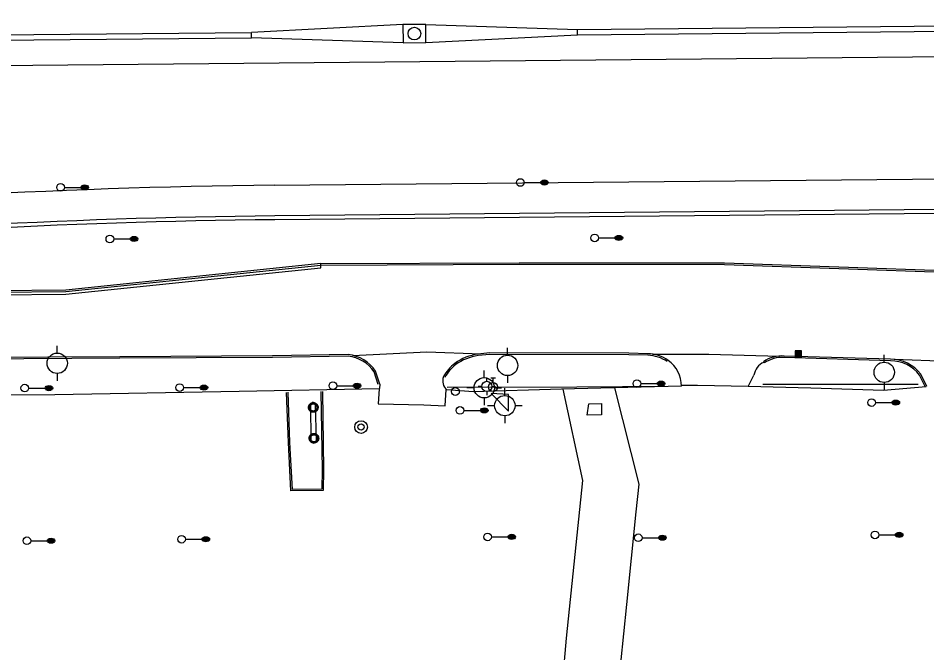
# Model space of a CAD drawing. Extents: x 2145380 to 2157287, y 139568 to 149130.
# Drawn here: x 2146552.5 to 2146909.1, y 142811.3 to 143060.4 of the extents above; entities that cross this region are included whole.
import ezdxf

# ---------------------------------------------------------------- set-up
doc = ezdxf.new("R2010")
doc.units = 0
for name, color, linetype in [('Default', 7, 'Continuous'), ('PR_PREVIOUSLY CONSTRUCTED', 7, 'Continuous'), ('TOPO_Asphalt', 7, 'Continuous'), ('TOPO_Concrete', 7, 'Continuous'), ('TOPO_Curb Back', 7, 'Continuous'), ('TOPO_Guardrail', 7, 'Continuous'), ('TOPO_Light Pole', 7, 'Continuous'), ('TOPO_Misc', 7, 'Continuous'), ('TOPO_Power Pole', 7, 'Continuous'), ('TOPO_San Manhole', 7, 'Continuous'), ('TOPO_Sign', 7, 'Continuous'), ('TOPO_Wall Freestanding', 7, 'Continuous'), ('TOPO_Water Fire Hydrant', 7, 'Continuous'), ('TOPO_Water Meter', 7, 'Continuous'), ('TOPO_Water Valve', 7, 'Continuous')]:
    doc.layers.add(name, color=color, linetype=linetype)

# ---------------------------------------------------------------- blocks, each defined once
blk = doc.blocks.new('LP')
at = {"layer": 'TOPO_Light Pole'}
blk.add_line((3.81, 0), (20.32, 0), dxfattribs=at)
for points in [[(20.32, 0), (27.94, 0)], [(20.32, 0), (23.5, 0)], [(20.83, 1.27), (27.43, 1.27)], [(20.83, 1.27), (23.5, 1.27)], [(23.71, 1.27), (27.43, 1.27)], [(23.71, 0), (27.94, 0)], [(20.83, -1.27), (27.43, -1.27)], [(20.83, -1.27), (23.5, -1.27)], [(23.71, -1.27), (27.43, -1.27)]]:
    blk.add_lwpolyline(points, dxfattribs=at)
blk.add_circle((0, 0), 3.81, dxfattribs=at)
blk.add_ellipse((24.13, 0), major_axis=(3.81, 0), ratio=0.666667, dxfattribs=at)
blk = doc.blocks.new('FIRHYD')
at = {"layer": 'TOPO_Water Fire Hydrant'}
for p, q in [((-0.02, 10.16), (-0.03, 17.34)), ((10.16, 0.02), (17.34, 0.03)), ((-10.16, -0.02), (-17.34, -0.03)), ((0.02, -10.16), (0.03, -17.34))]:
    blk.add_line(p, q, dxfattribs=at)
blk.add_circle((0, 0), 10.16, dxfattribs=at)
blk = doc.blocks.new('CB')
at = {"layer": 'TOPO_Misc'}
for p, q in [((-3.08, 2.99), (3.24, 2.99)), ((-3.08, 2.68), (3.24, 2.68)), ((-3.08, 2.36), (3.24, 2.36)), ((-3.08, 2.05), (3.24, 2.05)), ((-3.08, 1.73), (3.24, 1.73)), ((-3.08, 1.4), (3.24, 1.4)), ((-3.08, 1.1), (3.24, 1.1)), ((-3.08, 0.77), (3.24, 0.77)), ((-3.08, 0.46), (3.24, 0.46)), ((-3.08, 0.14), (3.24, 0.14)), ((-3.08, -0.17), (3.24, -0.17)), ((-3.08, -0.48), (3.24, -0.48)), ((-3.08, -0.8), (3.24, -0.8)), ((-3.08, -1.11), (3.26, -1.11)), ((-3.08, -1.43), (3.26, -1.43)), ((-3.08, -1.75), (3.26, -1.75)), ((-3.08, -2.07), (3.26, -2.07)), ((-3.08, -2.39), (3.26, -2.39)), ((-3.08, -2.7), (3.26, -2.7)), ((-3.08, -3.02), (3.26, -3.02))]:
    blk.add_line(p, q, dxfattribs=at)
blk.add_lwpolyline([(3.26, -3.29), (3.24, 3.05), (-3.09, 3.04), (-3.08, -3.3), (3.26, -3.29)], dxfattribs=at)
blk = doc.blocks.new('POWPOL')
at = {"layer": 'TOPO_Power Pole'}
for p, q in [((0, 10.16), (0, 17.34)), ((0, -10.16), (0, -17.34))]:
    blk.add_line(p, q, dxfattribs=at)
blk.add_circle((0, 0), 10.16, dxfattribs=at)
blk = doc.blocks.new('WTRMTR')
at = {"layer": 'Default'}
blk.add_circle((0, 0), 3.89, dxfattribs=at)
blk = doc.blocks.new('WATVAL')
at = {"layer": 'Default'}
for p, q in [((-2.25, 9), (2.25, 9)), ((0, 4.5), (0, 9))]:
    blk.add_line(p, q, dxfattribs=at)
blk.add_circle((0, 0), 4.5, dxfattribs=at)
blk = doc.blocks.new('EXMHSS')
at = {"layer": 'Default'}
for radius in [6.3, 3.13]:
    blk.add_circle((0, 0), radius, dxfattribs=at)

msp = doc.modelspace()

# ---------------------------------------------------------------- linework, layer by layer
at = {"layer": 'PR_PREVIOUSLY CONSTRUCTED'}
for p, q in [((2146703.45, 143057.88), (2146643.98, 143054.79)), ((2146712.45, 143057.96), (2146703.45, 143057.88)), ((2146703.45, 143057.88), (2146703.52, 143050.71)), ((2146712.52, 143050.8), (2146712.45, 143057.96)), ((2146712.45, 143057.96), (2146771.97, 143056.01)), ((2146771.97, 143056.01), (2147234.91, 143060.39)), ((2146771.99, 143053.88), (2147234.93, 143058.27)), ((2145902.25, 143047.76), (2146643.98, 143054.79)), ((2146644, 143052.67), (2146643.98, 143054.79)), ((2146771.99, 143053.88), (2146771.97, 143056.01)), ((2145902.27, 143045.64), (2146644, 143052.67)), ((2146054.19, 143037.14), (2147732.71, 143053.05)), ((2146703.52, 143050.71), (2146644, 143052.67)), ((2146703.52, 143050.71), (2146712.52, 143050.8)), ((2146712.52, 143050.8), (2146771.99, 143053.88)), ((2146653.08, 142994.81), (2148008.49, 143007.66)), ((2146671.22, 142964.06), (2146571.12, 142953.7)), ((2146671.22, 142963.39), (2146571.16, 142953.03)), ((2146571.21, 142952.04), (2146671.22, 142962.39)), ((2146671.22, 142962.39), (2146671.22, 142964.06)), ((2146571.12, 142953.7), (2146418.5, 142952.25)), ((2146571.16, 142953.03), (2146418.5, 142951.59)), ((2146418.51, 142950.59), (2146571.21, 142952.04))]:
    msp.add_line(p, q, dxfattribs=at)
for points in [[(2148008.6, 142995.66), (2147788.63, 142993.58), (2147488.58, 142996.73), (2147268.56, 142994.65), (2146968.63, 142985.8), (2146955.12, 142985.68), (2146653.19, 142982.81)], [(2147265.03, 142993.04), (2146968.66, 142984.3), (2146955.13, 142984.18), (2146653.2, 142981.31)]]:
    msp.add_lwpolyline(points, dxfattribs=at)
msp.add_circle((2146707.99, 143054.34), 2.5, dxfattribs=at)
for radius, end in [(2638.97, 96.2165), (2626.97, 95.96903), (2625.47, 95.96889)]:
    msp.add_arc((2146678.09, 140355.96), radius, 90.54316, end, dxfattribs=at)
at = {"layer": 'TOPO_Asphalt'}
for p, q in [((2146947.37, 142924.52), (2146896.22, 142926.49)), ((2146694.36, 142916.8), (2146694.25, 142915.09))]:
    msp.add_line(p, q, dxfattribs=at)
for points in [[(2146683.86, 142928.03), (2146712.83, 142929.5), (2146734.16, 142928.69)], [(2146801.45, 142928.53), (2146823.49, 142928.59), (2146851.24, 142927.8)], [(2146908.83, 142915.77), (2146892.11, 142914.23), (2146863.64, 142915.14), (2146838.97, 142915.92), (2146841.24, 142920.33)], [(2146694.11, 142914.88), (2146693.73, 142909.01), (2146711.69, 142908.72), (2146720.04, 142908.25), (2146720.44, 142914.7)], [(2146812.83, 142916), (2146781.17, 142915.15), (2146765.7, 142914.82), (2146730.98, 142913.74), (2146720.66, 142914.5)], [(2146838.97, 142915.92), (2146819.08, 142916.22), (2146812.83, 142916.19)]]:
    msp.add_lwpolyline(points, dxfattribs=at)
for centre, radius, start, end in [((2146800.42, 142915.95), 12.42, 0.212, 54.8513), ((2146847.58, 142919.39), 6.41, 112.163, 171.5906), ((2146723.83, 142918.03), 4.75, 159.1798, 228.066)]:
    msp.add_arc(centre, radius, start, end, dxfattribs=at)
at = {"layer": 'TOPO_Concrete'}
for points in [[(2146766.19, 142914.82), (2146773.9, 142879.01), (2146767.55, 142817.11), (2146764.66, 142784.17), (2146775.28, 142784.39), (2146786.63, 142784.29), (2146791.35, 142830.34), (2146794.98, 142866.71), (2146796.17, 142877.53), (2146786.66, 142915.29)], [(2146744.88, 142906.2), (2146744.88, 142912.75), (2146738.14, 142913.1), (2146744.88, 142906.2)]]:
    msp.add_lwpolyline(points, dxfattribs=at)
at = {"layer": 'TOPO_Curb Back'}
for points in [[(2147302.2, 142947.89), (2147268.65, 142949.31), (2147196.44, 142951.96), (2147104.86, 142955.1), (2147007.45, 142958.52), (2146919.46, 142961.11), (2146829.72, 142964.19), (2146749.05, 142964.32), (2146671.05, 142963.99)], [(2147302.21, 142947.29), (2147268.63, 142948.71), (2147196.42, 142951.36), (2147104.83, 142954.5), (2147007.43, 142957.92), (2146919.44, 142960.51), (2146829.71, 142963.59), (2146749.05, 142963.72), (2146671.37, 142963.39)], [(2146682.01, 142928.36), (2146652.29, 142927.88), (2146592.42, 142927.53), (2146535.75, 142927.19)], [(2146681.98, 142927.76), (2146652.29, 142927.28), (2146592.42, 142926.93), (2146535.76, 142926.59)], [(2146799.65, 142928.7), (2146792.09, 142928.93), (2146737.55, 142929.02), (2146732.91, 142928.57)], [(2146799.63, 142928.1), (2146792.08, 142928.33), (2146737.58, 142928.42), (2146732.98, 142927.98)], [(2146894.88, 142925.96), (2146853.07, 142927.22)], [(2146894.89, 142926.56), (2146853.1, 142927.82)], [(2146693.79, 142916.62), (2146692.19, 142921.62)], [(2146694.36, 142916.8), (2146692.73, 142921.89)], [(2146908.56, 142915.64), (2146906.24, 142920.34)], [(2146909.1, 142915.9), (2146906.75, 142920.66)], [(2146671.89, 142913.92), (2146672.31, 142883.1), (2146672.21, 142875), (2146659.5, 142874.87), (2146658.52, 142893.82), (2146657.78, 142913.54)], [(2146671.29, 142913.91), (2146671.71, 142883.1), (2146671.62, 142875.59), (2146660.07, 142875.47), (2146659.12, 142893.85), (2146658.38, 142913.57)]]:
    msp.add_lwpolyline(points, dxfattribs=at)
for centre, radius, start, end in [((2146680.37, 142913.5), 14.35, 34.4879, 83.5345), ((2146680.37, 142913.5), 14.95, 34.1447, 83.6844), ((2146735.68, 142908.51), 20.25, 97.859, 125.8081), ((2146735.68, 142908.51), 19.65, 97.895, 125.7734), ((2146799.19, 142913.95), 14.16, 55.4427, 88.2147), ((2146799.19, 142913.95), 14.76, 55.4427, 88.2154), ((2146852.26, 142915.03), 12.82, 86.2348, 124.5581), ((2146852.26, 142915.03), 12.22, 86.1853, 124.5581), ((2146894.78, 142911.44), 14.51, 37.8344, 89.6001), ((2146894.78, 142911.44), 15.11, 37.6012, 89.5735), ((2146734.41, 142911.43), 17.16, 128.0732, 151.0949), ((2146734.41, 142911.43), 16.56, 128.1142, 151.0949)]:
    msp.add_arc(centre, radius, start, end, dxfattribs=at)
at = {"layer": 'TOPO_Guardrail'}
msp.add_line((2146844.73, 142916.75), (2146905.68, 142916.8), dxfattribs=at)
for points in [[(2146694.25, 142914.88), (2146639.14, 142913.87), (2146566.82, 142912.64), (2146533.83, 142912.48)], [(2146720.83, 142915.54), (2146771.79, 142915.68), (2146807.58, 142916.05)]]:
    msp.add_lwpolyline(points, dxfattribs=at)
at = {"layer": 'TOPO_Power Pole'}
for points in [[(2146666.41, 142907.63), (2146666.42, 142907.76), (2146666.44, 142907.89), (2146666.46, 142908.02), (2146666.5, 142908.15), (2146666.53, 142908.28), (2146666.58, 142908.4), (2146666.64, 142908.52), (2146666.71, 142908.64), (2146666.79, 142908.74), (2146666.87, 142908.85), (2146666.95, 142908.94), (2146667.05, 142909.04), (2146667.15, 142909.12), (2146667.26, 142909.2), (2146667.38, 142909.27), (2146667.5, 142909.32), (2146667.61, 142909.38), (2146667.74, 142909.42), (2146667.87, 142909.46), (2146668, 142909.48), (2146668.14, 142909.5), (2146668.27, 142909.5), (2146668.39, 142909.5), (2146668.52, 142909.49), (2146668.65, 142909.47), (2146668.78, 142909.44), (2146668.91, 142909.4), (2146669.03, 142909.34), (2146669.15, 142909.29), (2146669.27, 142909.23), (2146669.38, 142909.16), (2146669.48, 142909.08), (2146669.58, 142908.99), (2146669.67, 142908.89), (2146669.76, 142908.79), (2146669.84, 142908.68), (2146669.91, 142908.57), (2146669.97, 142908.45), (2146670.02, 142908.33), (2146670.07, 142908.2), (2146670.1, 142908.08), (2146670.14, 142907.95), (2146670.15, 142907.82), (2146670.16, 142907.68), (2146670.16, 142907.56), (2146670.15, 142907.43), (2146670.13, 142907.29), (2146670.1, 142907.16), (2146670.06, 142907.04), (2146670.02, 142906.91), (2146669.96, 142906.8), (2146669.9, 142906.68), (2146669.83, 142906.57), (2146669.75, 142906.46), (2146669.66, 142906.36), (2146669.56, 142906.26), (2146669.47, 142906.18), (2146669.36, 142906.1), (2146669.25, 142906.03), (2146669.13, 142905.96), (2146669.01, 142905.91), (2146668.89, 142905.86), (2146668.76, 142905.82), (2146668.63, 142905.79), (2146668.5, 142905.77), (2146668.37, 142905.76), (2146668.25, 142905.76), (2146668.11, 142905.77), (2146667.98, 142905.79), (2146667.85, 142905.82), (2146667.73, 142905.85), (2146667.6, 142905.9), (2146667.48, 142905.95), (2146667.36, 142906.01), (2146667.25, 142906.08), (2146667.14, 142906.16), (2146667.04, 142906.24), (2146666.94, 142906.34), (2146666.85, 142906.43), (2146666.77, 142906.54), (2146666.7, 142906.65), (2146666.63, 142906.76), (2146666.58, 142906.89), (2146666.52, 142907.01), (2146666.49, 142907.14), (2146666.46, 142907.26), (2146666.44, 142907.39), (2146666.42, 142907.52), (2146666.41, 142907.63)], [(2146666.88, 142907.63), (2146666.89, 142907.74), (2146666.9, 142907.86), (2146666.93, 142907.97), (2146666.96, 142908.08), (2146667, 142908.19), (2146667.05, 142908.29), (2146667.11, 142908.39), (2146667.18, 142908.48), (2146667.25, 142908.57), (2146667.33, 142908.65), (2146667.42, 142908.73), (2146667.51, 142908.8), (2146667.61, 142908.85), (2146667.71, 142908.91), (2146667.81, 142908.95), (2146667.92, 142908.99), (2146668.04, 142909.01), (2146668.15, 142909.03), (2146668.27, 142909.03), (2146668.38, 142909.03), (2146668.49, 142909.02), (2146668.6, 142909), (2146668.71, 142908.97), (2146668.82, 142908.93), (2146668.93, 142908.89), (2146669.02, 142908.83), (2146669.12, 142908.76), (2146669.21, 142908.69), (2146669.29, 142908.61), (2146669.37, 142908.53), (2146669.44, 142908.43), (2146669.5, 142908.34), (2146669.55, 142908.23), (2146669.6, 142908.13), (2146669.64, 142908.02), (2146669.67, 142907.91), (2146669.68, 142907.79), (2146669.69, 142907.68), (2146669.69, 142907.57), (2146669.68, 142907.46), (2146669.66, 142907.35), (2146669.64, 142907.24), (2146669.59, 142907.13), (2146669.55, 142907.02), (2146669.5, 142906.92), (2146669.43, 142906.83), (2146669.37, 142906.73), (2146669.29, 142906.65), (2146669.2, 142906.57), (2146669.11, 142906.5), (2146669.01, 142906.44), (2146668.92, 142906.38), (2146668.81, 142906.33), (2146668.71, 142906.29), (2146668.59, 142906.26), (2146668.48, 142906.24), (2146668.36, 142906.23), (2146668.26, 142906.23), (2146668.14, 142906.24), (2146668.03, 142906.25), (2146667.91, 142906.28), (2146667.8, 142906.31), (2146667.7, 142906.36), (2146667.6, 142906.41), (2146667.5, 142906.48), (2146667.41, 142906.54), (2146667.32, 142906.61), (2146667.24, 142906.7), (2146667.17, 142906.79), (2146667.1, 142906.89), (2146667.05, 142906.98), (2146667, 142907.08), (2146666.95, 142907.19), (2146666.93, 142907.3), (2146666.9, 142907.41), (2146666.89, 142907.53), (2146666.88, 142907.63)], [(2146666.67, 142895.54), (2146666.68, 142895.68), (2146666.69, 142895.81), (2146666.71, 142895.93), (2146666.75, 142896.06), (2146666.79, 142896.19), (2146666.84, 142896.31), (2146666.9, 142896.43), (2146666.96, 142896.55), (2146667.04, 142896.66), (2146667.12, 142896.76), (2146667.21, 142896.86), (2146667.31, 142896.95), (2146667.41, 142897.03), (2146667.52, 142897.11), (2146667.63, 142897.18), (2146667.75, 142897.24), (2146667.87, 142897.29), (2146667.99, 142897.33), (2146668.13, 142897.37), (2146668.26, 142897.39), (2146668.39, 142897.41), (2146668.52, 142897.41), (2146668.65, 142897.41), (2146668.78, 142897.4), (2146668.91, 142897.38), (2146669.03, 142897.35), (2146669.17, 142897.31), (2146669.28, 142897.26), (2146669.41, 142897.21), (2146669.53, 142897.14), (2146669.63, 142897.07), (2146669.74, 142896.99), (2146669.83, 142896.9), (2146669.93, 142896.8), (2146670.02, 142896.7), (2146670.09, 142896.59), (2146670.16, 142896.48), (2146670.23, 142896.37), (2146670.28, 142896.24), (2146670.33, 142896.12), (2146670.36, 142895.99), (2146670.39, 142895.86), (2146670.4, 142895.73), (2146670.41, 142895.59), (2146670.41, 142895.47), (2146670.4, 142895.34), (2146670.38, 142895.21), (2146670.35, 142895.08), (2146670.32, 142894.95), (2146670.27, 142894.83), (2146670.21, 142894.71), (2146670.16, 142894.59), (2146670.08, 142894.48), (2146670, 142894.37), (2146669.91, 142894.27), (2146669.82, 142894.18), (2146669.72, 142894.09), (2146669.61, 142894.01), (2146669.5, 142893.94), (2146669.39, 142893.88), (2146669.27, 142893.82), (2146669.14, 142893.77), (2146669.01, 142893.74), (2146668.89, 142893.71), (2146668.76, 142893.69), (2146668.63, 142893.68), (2146668.5, 142893.68), (2146668.37, 142893.69), (2146668.24, 142893.7), (2146668.1, 142893.73), (2146667.98, 142893.76), (2146667.86, 142893.81), (2146667.73, 142893.86), (2146667.61, 142893.93), (2146667.5, 142893.99), (2146667.39, 142894.07), (2146667.29, 142894.15), (2146667.2, 142894.25), (2146667.11, 142894.34), (2146667.03, 142894.45), (2146666.95, 142894.56), (2146666.89, 142894.67), (2146666.83, 142894.8), (2146666.78, 142894.92), (2146666.74, 142895.05), (2146666.71, 142895.17), (2146666.69, 142895.3), (2146666.68, 142895.44), (2146666.67, 142895.54)], [(2146667.14, 142895.54), (2146667.14, 142895.65), (2146667.16, 142895.77), (2146667.18, 142895.88), (2146667.22, 142895.99), (2146667.26, 142896.1), (2146667.31, 142896.2), (2146667.37, 142896.3), (2146667.43, 142896.39), (2146667.5, 142896.48), (2146667.58, 142896.56), (2146667.67, 142896.64), (2146667.77, 142896.71), (2146667.86, 142896.77), (2146667.97, 142896.82), (2146668.07, 142896.86), (2146668.18, 142896.9), (2146668.29, 142896.92), (2146668.4, 142896.94), (2146668.52, 142896.94), (2146668.63, 142896.94), (2146668.74, 142896.94), (2146668.86, 142896.91), (2146668.97, 142896.88), (2146669.07, 142896.84), (2146669.18, 142896.8), (2146669.28, 142896.74), (2146669.37, 142896.67), (2146669.47, 142896.6), (2146669.55, 142896.53), (2146669.62, 142896.44), (2146669.69, 142896.34), (2146669.75, 142896.25), (2146669.81, 142896.14), (2146669.86, 142896.04), (2146669.89, 142895.93), (2146669.92, 142895.82), (2146669.93, 142895.71), (2146669.94, 142895.59), (2146669.94, 142895.49), (2146669.93, 142895.38), (2146669.91, 142895.26), (2146669.89, 142895.15), (2146669.85, 142895.04), (2146669.8, 142894.94), (2146669.75, 142894.84), (2146669.69, 142894.74), (2146669.62, 142894.64), (2146669.54, 142894.56), (2146669.46, 142894.48), (2146669.37, 142894.41), (2146669.27, 142894.35), (2146669.18, 142894.29), (2146669.06, 142894.24), (2146668.96, 142894.2), (2146668.84, 142894.18), (2146668.73, 142894.15), (2146668.62, 142894.14), (2146668.52, 142894.14), (2146668.4, 142894.15), (2146668.29, 142894.17), (2146668.17, 142894.19), (2146668.06, 142894.23), (2146667.96, 142894.27), (2146667.86, 142894.32), (2146667.76, 142894.39), (2146667.67, 142894.45), (2146667.58, 142894.53), (2146667.5, 142894.61), (2146667.42, 142894.7), (2146667.36, 142894.8), (2146667.31, 142894.89), (2146667.26, 142894.99), (2146667.21, 142895.1), (2146667.18, 142895.22), (2146667.16, 142895.33), (2146667.14, 142895.44), (2146667.14, 142895.54)]]:
    msp.add_lwpolyline(points, dxfattribs=at)
at = {"layer": 'TOPO_Sign'}
for p, q in [((2146667.41, 142894.44), (2146667.34, 142908.85)), ((2146669.04, 142908.99), (2146669.48, 142894.45))]:
    msp.add_line(p, q, dxfattribs=at)
for centre, radius, start, end in [((2146668.21, 142908.73), 0.879, 17.6083, 171.5396), ((2146668.44, 142894.73), 1.07, 195.629, 345.2077)]:
    msp.add_arc(centre, radius, start, end, dxfattribs=at)
at = {"layer": 'TOPO_Wall Freestanding'}
msp.add_lwpolyline([(2146781.42, 142904.78), (2146775.73, 142904.62), (2146776.42, 142909.12), (2146781.46, 142909.17)], close=True, dxfattribs=at)

# ---------------------------------------------------------------- block references
at = {"layer": 'TOPO_Light Pole', "xscale": 0.39370000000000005, "yscale": 0.3937000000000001}
for p in [(2146749.5, 142995.91), (2146569.09, 142994), (2146778.72, 142974.15), (2146588.44, 142973.75), (2146795.31, 142916.98), (2146555.04, 142915.22), (2146615.85, 142915.43), (2146675.97, 142916.17), (2146725.87, 142906.46), (2146887.43, 142909.55), (2146736.68, 142856.85), (2146795.83, 142856.49), (2146888.75, 142857.63), (2146555.88, 142855.33), (2146616.61, 142855.9)]:
    msp.add_blockref('LP', p, dxfattribs=at)
at = {"layer": 'TOPO_Misc', "xscale": 0.39370000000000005, "yscale": 0.3937000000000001}
msp.add_blockref('CB', (2146858.64, 142928.61), dxfattribs=at)
at = {"layer": 'TOPO_Power Pole', "xscale": 0.39370000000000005, "yscale": 0.3937000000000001}
for p in [(2146567.78, 142924.97), (2146744.56, 142924.14), (2146892.38, 142921.42)]:
    msp.add_blockref('POWPOL', p, dxfattribs=at)
at = {"layer": 'TOPO_San Manhole', "xscale": 0.39370000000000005, "yscale": 0.3937000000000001}
msp.add_blockref('EXMHSS', (2146687.03, 142899.93), dxfattribs=at)
at = {"layer": 'TOPO_Water Fire Hydrant'}
for p, xscale, yscale in [((2146735.38, 142915.35), 0.39370000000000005, 0.3937000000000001), ((2146736.39, 142915.91), 0.19685000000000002, 0.19685000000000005), ((2146743.48, 142908.34), 0.39370000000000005, 0.3937000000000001)]:
    msp.add_blockref('FIRHYD', p, dxfattribs=dict(at, xscale=xscale, yscale=yscale))
at = {"layer": 'TOPO_Water Meter', "xscale": 0.39370000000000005, "yscale": 0.3937000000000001}
msp.add_blockref('WTRMTR', (2146724.07, 142913.89), dxfattribs=at)
at = {"layer": 'TOPO_Water Valve', "xscale": 0.39370000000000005, "yscale": 0.3937000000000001}
msp.add_blockref('WATVAL', (2146738.88, 142915.68), dxfattribs=at)

doc.saveas('drawing.dxf')
